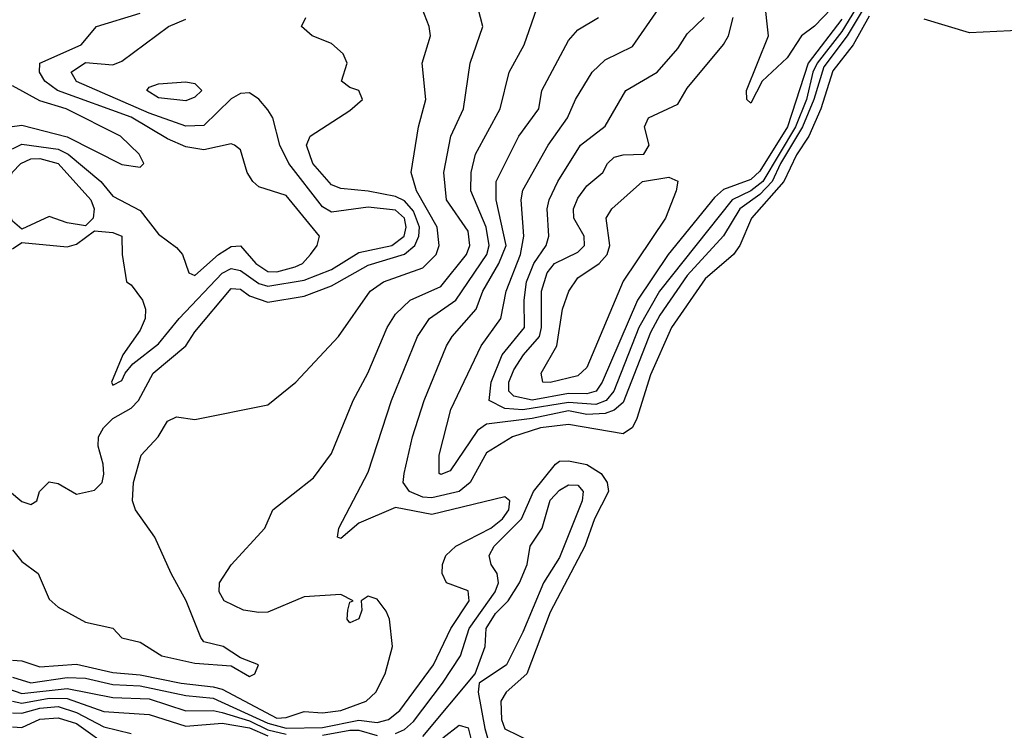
# Model space of a CAD drawing. Header units: metres. Extents: x -51132 to -49532, y -231222 to -229437.
# Tile 545 of 656: x -50274 to -50220, y -229727 to -229688. Entities that reach past the tile are written whole.
import ezdxf

# ---------------------------------------------------------------- set-up
doc = ezdxf.new("R2010")
doc.units = ezdxf.units.M
for name, color, linetype in [('CONTOUR_HALF', 8, 'Continuous'), ('CONTOUR_INDEX', 1, 'Continuous'), ('CONTOUR_INTER', 3, 'Continuous')]:
    doc.layers.add(name, color=color, linetype=linetype)

msp = doc.modelspace()

# ---------------------------------------------------------------- linework, layer by layer
at = {"layer": 'CONTOUR_HALF'}
for points, elevation in [([(-50274.58, -229716.946), (-50274.08, -229717.594), (-50273.168, -229718.259), (-50272.58, -229719.65), (-50272.08, -229720.099), (-50270.58, -229720.922), (-50269.08, -229721.254), (-50268.58, -229721.778), (-50267.58, -229722.019), (-50266.395, -229722.759), (-50264.58, -229723.174), (-50262.58, -229723.314), (-50261.58, -229723.892), (-50261.293, -229723.759), (-50261.094, -229723.259), (-50262.08, -229722.87), (-50263.035, -229722.259), (-50264.08, -229722.003), (-50264.247, -229721.759), (-50265.056, -229719.759), (-50265.887, -229718.259), (-50266.777, -229716.259), (-50267.836, -229714.759), (-50268, -229714.259), (-50267.952, -229713.259), (-50267.522, -229711.759), (-50266.591, -229710.759), (-50266.08, -229709.89), (-50265.58, -229709.655), (-50264.58, -229709.808), (-50260.58, -229709.006), (-50259.05, -229707.759), (-50256.696, -229705.259), (-50254.959, -229702.759), (-50254.234, -229702.259), (-50252.08, -229701.483), (-50251.343, -229700.759), (-50251.178, -229700.259), (-50251.29, -229699.259), (-50252.43, -229697.259), (-50252.721, -229696.259), (-50252.314, -229693.759), (-50251.904, -229692.259), (-50252.106, -229690.259), (-50251.653, -229688.759), (-50251.719, -229688.259), (-50252.118, -229687.259)], 16.5), ([(-50274.58, -229723.939), (-50273.58, -229724.243), (-50271.58, -229723.954), (-50270.58, -229723.989), (-50269.08, -229724.347), (-50267.58, -229724.416), (-50265.08, -229724.936), (-50263.58, -229725.083), (-50260.58, -229726.457), (-50259.58, -229726.726), (-50257.58, -229726.7), (-50255.58, -229726.288), (-50254.58, -229726.423), (-50253.95, -229726.259), (-50253.343, -229725.759), (-50251.486, -229723.259), (-50250.54, -229721.259), (-50249.532, -229719.759), (-50249.58, -229719.206), (-50250.77, -229718.759), (-50251.007, -229718.259), (-50251, -229717.759), (-50250.814, -229717.259), (-50250.257, -229716.759), (-50248.348, -229715.759), (-50247.701, -229715.259), (-50247.358, -229714.759), (-50247.297, -229714.259), (-50247.58, -229714.049), (-50251.58, -229715.007), (-50253.58, -229714.64), (-50255.58, -229715.495), (-50256.58, -229716.33), (-50256.752, -229716.259), (-50256.689, -229715.759), (-50255.08, -229712.703), (-50253.798, -229708.759), (-50252.37, -229705.259), (-50251.704, -229704.259), (-50250.271, -229703.259), (-50248.569, -229700.759), (-50248.444, -229700.259), (-50248.593, -229699.259), (-50249.449, -229697.259), (-50249.423, -229696.259), (-50249.19, -229695.259), (-50247.824, -229692.759), (-50247.336, -229690.759), (-50246.517, -229689.259), (-50245.826, -229687.259)], 17.5), ([(-50227.58, -229686.741), (-50228.787, -229688.759), (-50230.08, -229690.456), (-50230.628, -229692.259), (-50231.248, -229693.759), (-50232.458, -229695.759), (-50232.918, -229696.759), (-50233.58, -229697.463), (-50234.675, -229698.259), (-50235.58, -229699.736), (-50237.58, -229701.904), (-50239.08, -229704.087), (-50239.58, -229705.029), (-50241.08, -229708.869), (-50241.58, -229709.301), (-50242.08, -229709.473), (-50243.08, -229709.524), (-50244.08, -229709.334), (-50246.08, -229709.743), (-50248.58, -229710.065), (-50249.08, -229710.404), (-50250.58, -229712.625), (-50251.08, -229712.827), (-50251.173, -229712.759), (-50251.177, -229711.759), (-50250.534, -229709.259), (-50248.877, -229705.759), (-50247.787, -229704.259), (-50247.509, -229702.759), (-50246.717, -229700.759), (-50246.536, -229699.759), (-50246.68, -229697.759), (-50246.58, -229697.237), (-50245.198, -229694.759), (-50244.131, -229693.259), (-50243.693, -229692.259), (-50242.782, -229690.759), (-50242.08, -229690.087), (-50240.58, -229689.35), (-50239.126, -229687.259)], 18.5), ([(-50229.08, -229687.843), (-50230.942, -229690.259), (-50232.071, -229693.759), (-50233.58, -229696.191), (-50234.08, -229696.643), (-50235.58, -229697.199), (-50236.08, -229697.623), (-50238.608, -229700.759), (-50240.296, -229703.259), (-50242.229, -229707.759), (-50242.568, -229708.259), (-50243.08, -229708.405), (-50244.08, -229708.383), (-50246.08, -229708.749), (-50247.08, -229708.526), (-50247.357, -229708.259), (-50247.358, -229707.759), (-50247.08, -229707.086), (-50246.556, -229706.259), (-50245.672, -229705.259), (-50245.557, -229704.759), (-50245.562, -229702.759), (-50245.254, -229701.759), (-50244.86, -229701.259), (-50243.58, -229700.627), (-50243.208, -229700.259), (-50243.223, -229699.759), (-50243.793, -229698.759), (-50243.808, -229698.259), (-50243.58, -229697.661), (-50243.08, -229696.984), (-50242.191, -229696.259), (-50241.95, -229695.759), (-50241.58, -229695.422), (-50241.08, -229695.285), (-50239.948, -229695.259), (-50239.656, -229694.759), (-50239.907, -229693.759), (-50239.693, -229693.259), (-50238.08, -229692.509), (-50237.58, -229691.626), (-50235.58, -229689.241), (-50235.309, -229688.759), (-50235.052, -229687.759)], 19.5), ([(-50274.58, -229700.453), (-50274.08, -229700.094), (-50271.58, -229700.34), (-50271.08, -229700.191), (-50270.08, -229699.466), (-50269.08, -229699.556), (-50268.581, -229699.759), (-50268.566, -229700.759), (-50268.335, -229702.259), (-50268.08, -229702.424), (-50267.453, -229703.259), (-50267.294, -229703.759), (-50267.316, -229704.259), (-50267.58, -229704.899), (-50268.524, -229706.259), (-50269.156, -229707.759), (-50269.08, -229707.915), (-50268.58, -229707.674), (-50268.407, -229707.259), (-50267.977, -229706.759), (-50266.58, -229705.647), (-50265.443, -229704.259), (-50263.08, -229701.772), (-50262.58, -229701.53), (-50262.08, -229701.638), (-50261.08, -229702.34), (-50260.58, -229702.486), (-50258.58, -229702.173), (-50257.08, -229701.572), (-50255.58, -229700.648), (-50253.772, -229700.259), (-50253.101, -229699.759), (-50252.981, -229699.259), (-50253.08, -229698.757), (-50253.58, -229698.329), (-50255.08, -229698.167), (-50257.08, -229698.433), (-50257.58, -229698.139), (-50259.433, -229695.759), (-50259.914, -229694.759), (-50260.307, -229693.259), (-50260.58, -229692.82), (-50261.08, -229692.232), (-50261.58, -229691.887), (-50262.08, -229691.93), (-50262.58, -229692.227), (-50264.08, -229693.678), (-50265.08, -229693.726), (-50267.08, -229693.011), (-50271.08, -229691.276), (-50271.375, -229690.759), (-50270.58, -229690.231), (-50269.08, -229690.36), (-50268.58, -229690.147), (-50266.021, -229688.259), (-50265.08, -229687.852)], 15.5), ([(-50274.725, -229693.759), (-50274.08, -229693.661), (-50271.58, -229694.312), (-50268.58, -229695.826), (-50267.58, -229695.97), (-50267.385, -229695.759), (-50267.642, -229695.259), (-50268.661, -229694.259), (-50271.635, -229692.759), (-50273.08, -229692.338), (-50274.58, -229691.514)], 14.5), ([(-50274.137, -229695.759), (-50273.58, -229695.507), (-50273.08, -229695.483), (-50272.08, -229695.757), (-50270.287, -229697.759), (-50270.112, -229698.259), (-50270.164, -229698.759), (-50270.58, -229699.191), (-50271.58, -229699.019), (-50272.58, -229698.673), (-50274.08, -229699.362), (-50274.58, -229698.933), (-50274.837, -229698.259), (-50274.972, -229697.259), (-50274.607, -229696.259), (-50274.137, -229695.759)], 15.5), ([(-50252.08, -229727.199), (-50249.2, -229723.759), (-50248.662, -229722.259), (-50248.599, -229721.259), (-50248.08, -229720.449), (-50247.399, -229719.759), (-50246.77, -229718.759), (-50246.355, -229717.759), (-50246.179, -229716.759), (-50245.528, -229715.759), (-50245.08, -229714.238), (-50244.58, -229713.677), (-50244.08, -229713.383), (-50243.58, -229713.398), (-50243.283, -229713.759), (-50243.331, -229714.259), (-50244.58, -229717.373), (-50245.447, -229718.759), (-50246.58, -229721.472), (-50247.477, -229723.259), (-50248.98, -229724.259), (-50249.043, -229724.759), (-50248.674, -229726.759), (-50248.535, -229727.259)], 18.5), ([(-50274.58, -229725.252), (-50274.08, -229725.358), (-50272.58, -229725.079), (-50271.58, -229725.105), (-50269.58, -229725.82), (-50267.08, -229725.981), (-50265.08, -229726.632), (-50263.08, -229726.463), (-50261.58, -229726.724), (-50260.58, -229727.153)], 18.5), ([(-50274.58, -229726.666), (-50274.08, -229726.704), (-50273.08, -229726.242), (-50272.08, -229726.163), (-50271.08, -229726.486), (-50269.08, -229727.912)], 19.5)]:
    msp.add_lwpolyline(points, dxfattribs=dict(at, elevation=elevation))
at = {"layer": 'CONTOUR_INDEX'}
for points, elevation in [([(-50229.662, -229687.259), (-50230.58, -229688.242), (-50231.303, -229688.759), (-50232.08, -229689.974), (-50233.456, -229691.259), (-50234.08, -229692.455), (-50234.291, -229692.259), (-50234.323, -229691.759), (-50233.111, -229688.759), (-50233.333, -229686.759)], 20), ([(-50274.58, -229694.955), (-50274.08, -229694.703), (-50272.08, -229694.976), (-50271.529, -229695.259), (-50269.736, -229696.759), (-50269.08, -229697.565), (-50267.58, -229698.346), (-50266.58, -229699.633), (-50265.58, -229700.373), (-50265.256, -229700.759), (-50264.912, -229701.759), (-50264.58, -229701.91), (-50263.286, -229700.759), (-50262.58, -229700.318), (-50262.08, -229700.279), (-50261.234, -229701.259), (-50260.58, -229701.694), (-50260.08, -229701.712), (-50259.08, -229701.425), (-50258.684, -229701.259), (-50258.238, -229700.759), (-50257.865, -229700.259), (-50257.735, -229699.759), (-50259.58, -229697.512), (-50261.08, -229697.053), (-50261.395, -229696.759), (-50261.716, -229696.259), (-50262.08, -229695.014), (-50262.402, -229694.759), (-50262.58, -229694.681), (-50264.08, -229695.008), (-50265.08, -229694.848), (-50266.08, -229694.414), (-50268.08, -229693.224), (-50272.114, -229691.759), (-50272.819, -229691.259), (-50273.105, -229690.759), (-50273.08, -229690.255), (-50270.824, -229689.259), (-50269.983, -229688.259), (-50267.58, -229687.518)], 15), ([(-50240.03, -229696.759), (-50238.58, -229696.515), (-50238.08, -229696.737), (-50238.169, -229697.259), (-50238.761, -229698.759), (-50241.08, -229702.224), (-50243.08, -229706.945), (-50243.58, -229707.404), (-50245.08, -229707.774), (-50245.488, -229707.759), (-50245.585, -229707.259), (-50244.723, -229705.759), (-50244.404, -229703.759), (-50244.065, -229702.759), (-50243.58, -229702.042), (-50242.401, -229701.259), (-50241.959, -229700.759), (-50241.82, -229700.259), (-50242.013, -229698.759), (-50241.698, -229698.259), (-50240.03, -229696.759)], 20)]:
    msp.add_lwpolyline(points, dxfattribs=dict(at, elevation=elevation))
at = {"layer": 'CONTOUR_INTER'}
for points, elevation in [([(-50227.58, -229686.057), (-50229.08, -229688.53), (-50230.433, -229690.259), (-50230.672, -229690.759), (-50231.021, -229692.259), (-50231.639, -229693.759), (-50233.414, -229696.759), (-50234.08, -229697.256), (-50235.097, -229697.759), (-50239.098, -229702.759), (-50240.221, -229704.759), (-50241.605, -229708.259), (-50242.02, -229708.759), (-50242.58, -229708.976), (-50244.08, -229708.867), (-50246.58, -229709.268), (-50247.58, -229709.206), (-50248.436, -229708.759), (-50248.33, -229707.759), (-50247.72, -229706.259), (-50246.49, -229704.759), (-50246.513, -229703.259), (-50246.386, -229702.259), (-50245.984, -229701.259), (-50245.3, -229700.259), (-50245.162, -229699.759), (-50245.247, -229698.259), (-50245.149, -229697.759), (-50244.669, -229696.759), (-50243.42, -229694.759), (-50242.08, -229693.723), (-50240.942, -229691.759), (-50239.222, -229690.759), (-50238.08, -229689.46), (-50237.58, -229688.657), (-50236.642, -229687.759)], 19), ([(-50274.58, -229723.013), (-50274.08, -229723.048), (-50273.08, -229723.371), (-50271.08, -229723.217), (-50269.08, -229723.677), (-50267.58, -229723.804), (-50265.329, -229724.259), (-50263.58, -229724.468), (-50263.08, -229724.591), (-50260.08, -229726.178), (-50259.58, -229726.145), (-50258.58, -229725.825), (-50257.58, -229725.897), (-50256.58, -229725.769), (-50255.19, -229725.259), (-50254.65, -229724.759), (-50254.149, -229723.759), (-50253.74, -229722.259), (-50253.909, -229720.759), (-50254.08, -229720.315), (-50254.58, -229719.655), (-50255.08, -229719.489), (-50255.453, -229719.759), (-50255.429, -229720.259), (-50255.58, -229720.732), (-50256.08, -229720.963), (-50256.23, -229720.759), (-50256.191, -229720.259), (-50256.08, -229719.83), (-50255.893, -229719.759), (-50256.58, -229719.402), (-50258.58, -229719.523), (-50260.58, -229720.365), (-50261.08, -229720.389), (-50261.913, -229720.259), (-50262.978, -229719.759), (-50263.245, -229719.259), (-50263.223, -229718.759), (-50262.58, -229717.774), (-50260.743, -229715.759), (-50260.305, -229714.759), (-50258.08, -229713.011), (-50257.08, -229711.674), (-50255.903, -229708.759), (-50255.093, -229707.259), (-50254.026, -229704.759), (-50253.58, -229704.037), (-50252.778, -229703.259), (-50251.08, -229702.511), (-50249.67, -229700.759), (-50249.494, -229700.259), (-50249.58, -229699.481), (-50250.776, -229697.759), (-50250.926, -229696.259), (-50250.532, -229694.259), (-50249.848, -229692.759), (-50249.485, -229690.259), (-50248.788, -229688.259), (-50249.047, -229687.259)], 17), ([(-50275.327, -229713.259), (-50274.08, -229714.311), (-50273.58, -229714.467), (-50273.252, -229714.259), (-50273.102, -229713.759), (-50272.58, -229713.225), (-50272.08, -229713.31), (-50271.08, -229713.901), (-50270.08, -229713.681), (-50269.664, -229713.259), (-50269.58, -229712.796), (-50269.604, -229712.259), (-50269.886, -229711.259), (-50269.874, -229710.759), (-50269.589, -229710.259), (-50269.08, -229709.752), (-50268.08, -229709.182), (-50267.675, -229708.759), (-50266.871, -229707.259), (-50265.08, -229705.774), (-50264.58, -229704.996), (-50262.58, -229702.618), (-50262.08, -229702.659), (-50261.58, -229703.029), (-50260.58, -229703.37), (-50258.58, -229703.05), (-50257.08, -229702.482), (-50255.08, -229701.343), (-50253.08, -229700.746), (-50252.512, -229700.259), (-50252.295, -229699.759), (-50252.257, -229699.259), (-50252.58, -229698.377), (-50253.08, -229697.816), (-50253.58, -229697.579), (-50255.08, -229697.286), (-50256.58, -229697.136), (-50257.08, -229696.928), (-50258.117, -229695.759), (-50258.455, -229694.759), (-50258.261, -229694.259), (-50256.08, -229692.856), (-50255.379, -229692.259), (-50255.577, -229691.759), (-50256.08, -229691.592), (-50256.544, -229691.259), (-50256.218, -229690.259), (-50256.437, -229689.759), (-50257.08, -229689.187), (-50258.154, -229688.759), (-50258.728, -229688.259), (-50258.485, -229687.759)], 16), ([(-50227.58, -229687.691), (-50228.466, -229689.259), (-50229.58, -229690.683), (-50230.246, -229692.759), (-50230.898, -229694.259), (-50231.58, -229695.282), (-50232.265, -229696.759), (-50234.037, -229698.759), (-50234.685, -229700.259), (-50235.037, -229700.759), (-50236.58, -229702.095), (-50238.429, -229704.759), (-50239.58, -229707.359), (-50240.327, -229709.759), (-50240.58, -229710.243), (-50241.08, -229710.583), (-50244.08, -229710.073), (-50245.618, -229710.259), (-50247.157, -229710.759), (-50248.58, -229711.635), (-50249.481, -229713.259), (-50250.08, -229713.75), (-50251.58, -229714.099), (-50252.08, -229714.057), (-50252.804, -229713.759), (-50253.145, -229713.259), (-50253.1, -229712.759), (-50252.647, -229710.759), (-50252.002, -229708.759), (-50250.775, -229705.759), (-50250.473, -229705.259), (-50249.148, -229703.759), (-50248.785, -229702.759), (-50247.898, -229701.259), (-50247.501, -229700.259), (-50248.051, -229697.759), (-50248.054, -229696.759), (-50246.8, -229694.259), (-50245.709, -229692.759), (-50245.543, -229691.759), (-50244.08, -229689.027), (-50243.58, -229688.444), (-50242.446, -229687.759)], 18), ([(-50219.08, -229688.451), (-50222.08, -229688.607), (-50224.58, -229687.842)], 18), ([(-50267.222, -229691.759), (-50267.08, -229691.581), (-50266.58, -229691.4), (-50265.08, -229691.291), (-50264.58, -229691.378), (-50264.195, -229691.759), (-50264.58, -229692.132), (-50265.08, -229692.324), (-50266.58, -229692.158), (-50267.222, -229691.759)], 16), ([(-50253.58, -229727.023), (-50253.08, -229726.814), (-50252.58, -229726.375), (-50251, -229724.259), (-50250.004, -229722.759), (-50249.528, -229721.259), (-50248.102, -229719.259), (-50247.929, -229718.759), (-50247.998, -229718.259), (-50248.319, -229717.759), (-50248.43, -229717.259), (-50248.17, -229716.759), (-50246.661, -229715.259), (-50246.003, -229713.759), (-50244.789, -229712.259), (-50244.58, -229712.09), (-50244.08, -229712.071), (-50243.08, -229712.276), (-50242.296, -229712.759), (-50241.967, -229713.259), (-50241.885, -229713.759), (-50242.652, -229715.259), (-50243.186, -229716.759), (-50245.08, -229720.38), (-50246.374, -229723.759), (-50247.504, -229724.759), (-50247.8, -229725.259), (-50247.767, -229726.259), (-50247.58, -229726.774), (-50246.08, -229727.5)], 18), ([(-50277.58, -229723.614), (-50274.08, -229724.837), (-50271.58, -229724.567), (-50269.08, -229725.056), (-50267.08, -229725.119), (-50265.08, -229725.791), (-50263.58, -229725.762), (-50263.08, -229725.868), (-50261.58, -229726.337), (-50260.58, -229726.827), (-50259.58, -229727.067)], 18), ([(-50274.58, -229725.895), (-50274.08, -229725.917), (-50273.08, -229725.632), (-50272.08, -229725.542), (-50271.08, -229725.872), (-50269.58, -229726.652), (-50268.08, -229727.03)], 19), ([(-50250.977, -229727.259), (-50250.08, -229726.569), (-50249.58, -229726.718), (-50249.211, -229728.259)], 19), ([(-50257.58, -229727.124), (-50256.08, -229726.835), (-50255.58, -229726.834), (-50254.58, -229727.141)], 18)]:
    msp.add_lwpolyline(points, dxfattribs=dict(at, elevation=elevation))

doc.saveas('drawing.dxf')
